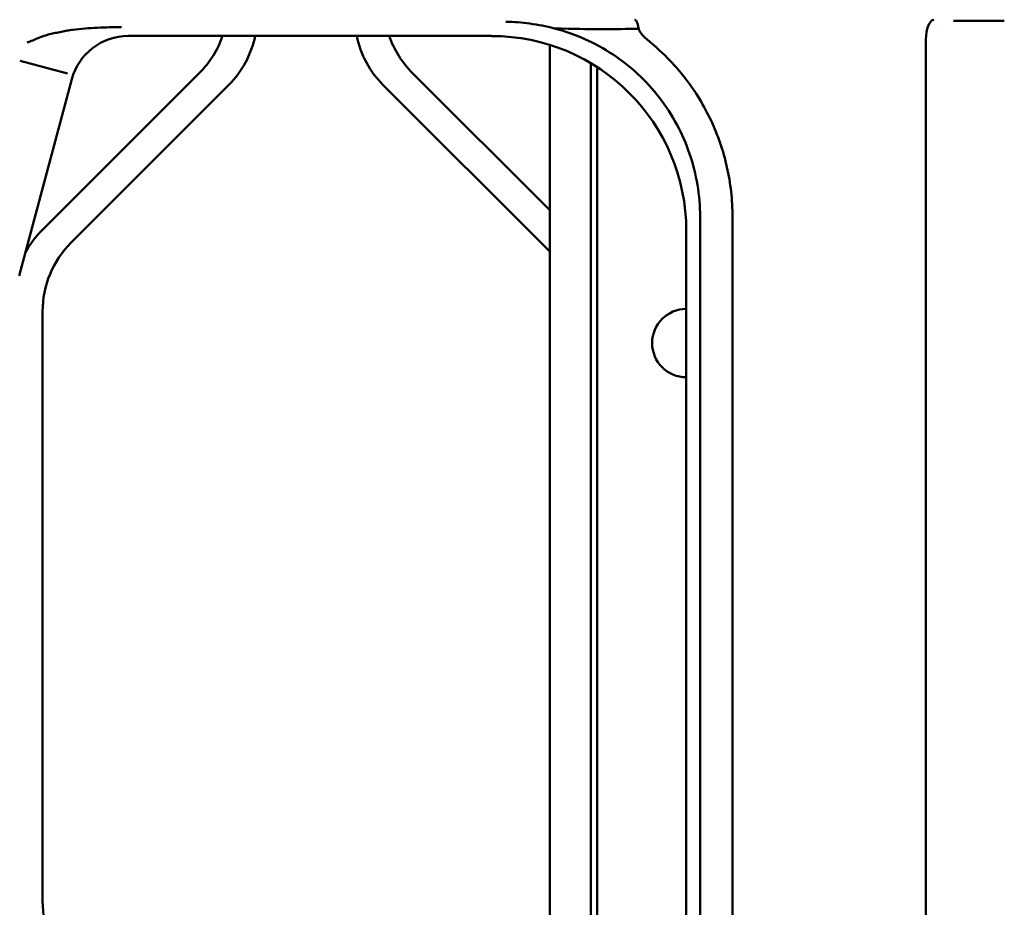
# Model space of a CAD drawing. Header units: millimetres. Extents: x 0 to 14369, y -869 to 2970.
# Tile 338 of 656: x 1865 to 1916, y 1059 to 1104. Entities that reach past the tile are written whole.
import ezdxf

# ---------------------------------------------------------------- set-up
doc = ezdxf.new("R2010")
doc.units = ezdxf.units.MM
doc.header["$LTSCALE"] = 10
doc.layers.add('Sichtbar (ISO)', color=7, linetype='Continuous', lineweight=50)

msp = doc.modelspace()

# ---------------------------------------------------------------- linework, layer by layer
at = {"layer": 'Sichtbar (ISO)'}
for p, q in [((1915.822, 1104.416), (1913.213, 1104.416)), ((1870.908, 1103.632), (1889.531, 1103.632)), ((1911.799, 901.732), (1911.799, 1103.453)), ((1912.623, 1103.935), (1912.623, 1103.935)), ((1892.518, 1103.176), (1892.518, 977.829)), ((1892.518, 977.829), (1892.518, 1103.176)), ((1867.788, 1101.706), (1865.376, 1102.353)), ((1894.618, 977.334), (1894.618, 1102.242)), ((1894.618, 1102.242), (1894.618, 977.334)), ((1894.943, 1102.041), (1894.943, 977.207)), ((1874.553, 1101.731), (1866.482, 1093.66)), ((1866.482, 1093.66), (1874.553, 1101.731)), ((1892.518, 1094.695), (1885.482, 1101.731)), ((1885.482, 1101.731), (1892.518, 1094.695)), ((1865.313, 1091.332), (1868.014, 1101.411)), ((1867.982, 1093.038), (1876.053, 1101.109)), ((1876.053, 1101.109), (1867.982, 1093.038)), ((1883.982, 1101.109), (1892.518, 1092.574)), ((1892.518, 1092.574), (1883.982, 1101.109)), ((1900.225, 1094.353), (1900.225, 910.475)), ((1901.889, 1094.353), (1901.889, 908.749)), ((1899.518, 979.986), (1899.518, 1093.646)), ((1866.518, 1059.266), (1866.518, 1089.503)), ((1866.518, 1089.503), (1866.518, 1059.266))]:
    msp.add_line(p, q, dxfattribs=at)
for centre, radius, start, end in [((1871.018, 1105.266), 5, 315, 340.9196), ((1871.018, 1105.266), 5, 315, 340.9196), ((1872.518, 1104.645), 5, 315, 348.3092), ((1872.518, 1104.645), 5, 315, 348.3092), ((1887.518, 1104.645), 5, 191.6908, 225), ((1887.518, 1104.645), 5, 191.6908, 225), ((1889.018, 1105.266), 5, 199.0804, 225), ((1889.018, 1105.266), 5, 199.0804, 225), ((1870.018, 1090.124), 5, 135, 151.2479), ((1870.018, 1090.124), 5, 135, 151.2479), ((1871.518, 1089.503), 5, 135, 180), ((1871.518, 1089.503), 5, 135, 180), ((1899.518, 1087.885), 1.75, 90, 270), ((1899.518, 1087.885), 1.75, 90, 270), ((1871.518, 1059.266), 5, 180, 225), ((1871.518, 1059.266), 5, 180, 225)]:
    msp.add_arc(centre, radius, start, end, dxfattribs=at)
for centre, major_axis, ratio, start_param, end_param in [((1912.213, 1103.469), (0.026, 1), 0.413812, 0.063196, 1.598036), ((1870.914, 1100.628), (1.83, -2.385), 0.997825, 2.488145, 3.79504), ((1889.504, 1093.618), (7.09, 7.09), 0.997265, 5.499157, 7.067214)]:
    msp.add_ellipse(centre, major_axis=major_axis, ratio=ratio, start_param=start_param, end_param=end_param, dxfattribs=at)
for points, knots in [([(1896.874, 1104.468), (1896.874, 1104.468), (1896.875, 1104.467), (1896.891, 1104.464), (1896.907, 1104.456), (1896.938, 1104.429), (1896.952, 1104.41), (1896.974, 1104.371), (1896.983, 1104.353), (1897.008, 1104.294), (1897.024, 1104.245), (1897.052, 1104.134), (1897.066, 1104.072), (1897.078, 1104.004)], [-0.00048747, -0.00048747, -0.00048747, -0.00048747, 0, 0, 0.0181452, 0.0181452, 0.03637891, 0.03637891, 0.04851643, 0.04851643, 0.07304445, 0.07304445, 0.09761835, 0.09761835, 0.09761835, 0.09761835]), ([(1865.722, 1103.292), (1865.746, 1103.302), (1865.796, 1103.322), (1865.871, 1103.353), (1866.022, 1103.408), (1866.304, 1103.532), (1866.573, 1103.637), (1866.875, 1103.718), (1867.027, 1103.759), (1867.186, 1103.786), (1867.486, 1103.851), (1867.785, 1103.912), (1868.09, 1103.958), (1868.721, 1104.019), (1869.301, 1104.059), (1869.923, 1104.076), (1870.238, 1104.086), (1870.399, 1104.089), (1870.504, 1104.09), (1870.556, 1104.091)], [0, 0, 0, 0, 0.031738, 0.063446, 0.10823, 0.171251, 0.234348, 0.297606, 0.342327, 0.387127, 0.450348, 0.513773, 0.57727, 0.667087, 0.756945, 0.846583, 0.91015, 0.955084, 1, 1, 1, 1]), ([(1892.75, 1104.021), (1892.338, 1104.127), (1891.921, 1104.209), (1891.086, 1104.323), (1890.683, 1104.354), (1890.271, 1104.361), (1890.266, 1104.361), (1890.261, 1104.361)], [0.000001, 0.000001, 0.000001, 0.000001, 0.1276842, 0.1276842, 0.253246, 0.253246, 0.2547648, 0.2547648, 0.2547648, 0.2547648]), ([(1900.225, 1094.353), (1900.226, 1095.454), (1900.045, 1096.548), (1899.335, 1098.628), (1898.811, 1099.6), (1897.474, 1101.329), (1896.672, 1102.076), (1894.841, 1103.29), (1893.822, 1103.743), (1892.75, 1104.021)], [0.000003, 0.000003, 0.000003, 0.000003, 0.33035, 0.33035, 0.659451, 0.659451, 0.986135, 0.986135, 1.318462, 1.318462, 1.318462, 1.318462]), ([(1892.75, 1104.021), (1892.759, 1104.02), (1892.768, 1104.02), (1893.746, 1103.997), (1894.473, 1103.979), (1895.845, 1103.972), (1896.59, 1104.005), (1897.078, 1104.004)], [-0.0028334, -0.0028334, -0.0028334, -0.0028334, 0, 0, 0.2969859, 0.2969859, 0.8130655, 0.8130655, 0.8130655, 0.8130655]), ([(1897.078, 1104.004), (1897.092, 1103.957), (1897.114, 1103.911), (1897.167, 1103.82), (1897.199, 1103.775), (1897.291, 1103.661), (1897.374, 1103.571), (1897.497, 1103.469)], [0.000001, 0.000001, 0.000001, 0.000001, 0.01690007, 0.01690007, 0.03383112, 0.03383112, 0.06173318, 0.06173318, 0.06173318, 0.06173318]), ([(1897.497, 1103.469), (1898.465, 1102.666), (1899.048, 1101.995), (1900.009, 1100.78), (1900.452, 1100.006), (1901.14, 1098.549), (1901.418, 1097.745), (1901.698, 1096.494), (1901.768, 1096.075), (1901.863, 1095.22), (1901.886, 1094.787), (1901.889, 1094.353)], [-0.8714309, -0.8714309, -0.8714309, -0.8714309, -0.7423296, -0.7423296, -0.5160092, -0.5160092, -0.2582065, -0.2582065, -0.1301563, -0.1301563, -0.0000054, -0.0000054, -0.0000054, -0.0000054])]:
    msp.add_open_spline(points, degree=3, knots=knots, dxfattribs=at)

doc.saveas('drawing.dxf')
